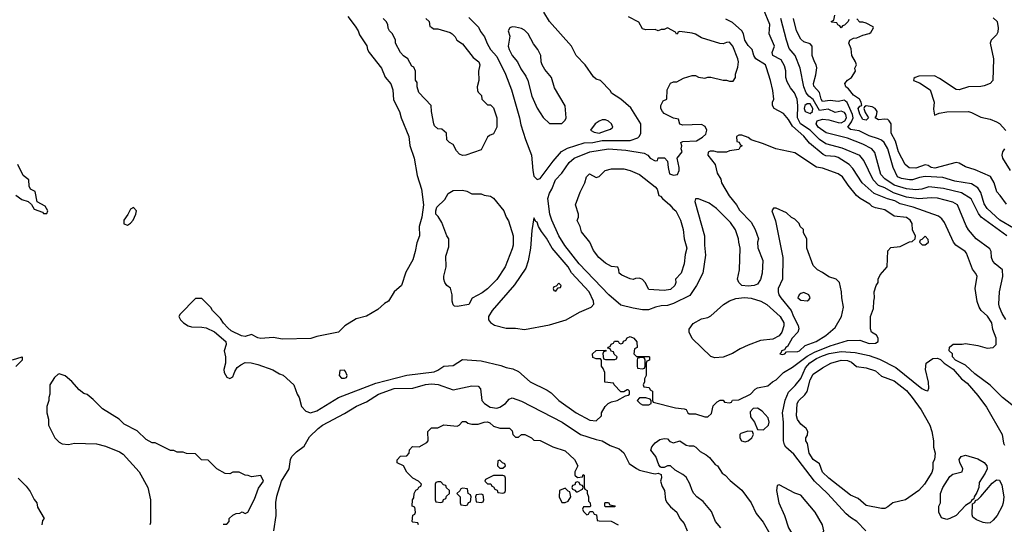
# Model space of a CAD drawing. Header units: inches. Extents: x 1793389 to 1900389, y 320802 to 470796.
# Tile 495 of 656: x 1853496 to 1859841, y 393353 to 396601. Entities that reach past the tile are written whole.
import ezdxf

# ---------------------------------------------------------------- set-up
doc = ezdxf.new("R2010")
doc.units = ezdxf.units.IN
doc.header["$MEASUREMENT"] = 0
doc.layers.add('B8359', color=7, linetype='Continuous')

msp = doc.modelspace()

# ---------------------------------------------------------------- linework, layer by layer
at = {"layer": 'B8359', "color": 2}
for points, elevation in [([(1855610, 396621), (1855658.8, 396558.8), (1855676.3, 396530), (1855684.7, 396504.7), (1855732.1, 396432.1), (1855736.3, 396410), (1855747.3, 396390), (1855826.8, 396290), (1855850.6, 396230.6), (1855887.9, 396187.9), (1855900.7, 396150), (1855905.2, 396085.2), (1855944, 396010), (1855954, 395970), (1856003, 395850), (1856010.5, 395790.5), (1856037.1, 395710), (1856057.3, 395597.3), (1856085.5, 395510), (1856098.8, 395410), (1856087.7, 395330), (1856070.6, 395269.4), (1856072.7, 395210), (1856054.6, 395165.4), (1856045.5, 395110), (1856030, 395055.3), (1855983.4, 394976.6), (1855956.3, 394890), (1855910, 394849.4), (1855871.7, 394788.3), (1855846.7, 394773.3), (1855804.9, 394735.1), (1855730, 394693.2), (1855664.7, 394675.3), (1855590.5, 394629.5), (1855550, 394589.5), (1855410, 394560.9), (1855372.1, 394547.9), (1855190, 394544.5), (1855130, 394555.1), (1855050, 394549.2), (1855030, 394553.2), (1854990, 394575.3), (1854950, 394562.7), (1854926.3, 394566.3), (1854859, 394599), (1854838, 394618), (1854810, 394648), (1854790, 394678), (1854738, 394730), (1854728.4, 394748.4), (1854670, 394806), (1854630, 394806), (1854530, 394706), (1854522, 394690), (1854532, 394670), (1854552, 394650), (1854582, 394630), (1854603.5, 394623.5), (1854670, 394622.8), (1854696.8, 394616.8), (1854750.9, 394590.9), (1854824.7, 394530), (1854826, 394510), (1854813.4, 394470), (1854821.6, 394430), (1854822, 394390), (1854810.7, 394350), (1854813.4, 394330), (1854830, 394300.7), (1854850, 394290.8), (1854870, 394301), (1854882.7, 394337.3), (1854898, 394362), (1854920.2, 394379.8), (1854950, 394394), (1854988.4, 394391.6), (1855030, 394381), (1855126.4, 394346.4), (1855170, 394321), (1855193.7, 394313.7), (1855262, 394250), (1855284.7, 394190), (1855298, 394170), (1855311.3, 394110), (1855340.7, 394080.7), (1855370, 394070.8), (1855410, 394084), (1855550, 394168.2), (1855790, 394260.4), (1855990, 394313.4), (1856166.3, 394333.7), (1856190, 394344), (1856230, 394370.8), (1856290, 394374), (1856350, 394413.4), (1856470, 394404), (1856595.9, 394375.9), (1856630, 394362.8), (1856673.7, 394353.7), (1856710, 394336), (1856784.7, 394270), (1856895.9, 394215.9), (1856919.9, 394199.9), (1856971, 394150), (1857081, 394070), (1857170, 394022.8), (1857210, 394018), (1857246, 394050), (1857246, 394070), (1857269.1, 394110.9), (1857288.9, 394131.1), (1857310, 394142), (1857346, 394150), (1857400.4, 394179.6), (1857416.4, 394183.6), (1857426, 394190), (1857426, 394210), (1857418, 394218), (1857410, 394218), (1857390, 394206), (1857370, 394206), (1857326, 394250), (1857322, 394262), (1857267.3, 394267.3), (1857266, 394330), (1857256.4, 394356.4), (1857246, 394370), (1857246, 394410), (1857238, 394418), (1857210, 394418), (1857190, 394426), (1857188, 394450), (1857210, 394472), (1857274, 394474), (1857272.7, 394467.3), (1857258, 394462), (1857254, 394450), (1857258, 394418), (1857270, 394414), (1857330, 394414), (1857342, 394418), (1857346, 394430), (1857327.3, 394447.3), (1857322, 394462), (1857307.3, 394467.3), (1857302, 394482), (1857286, 394486), (1857287.3, 394492.7), (1857302, 394498), (1857307.3, 394512.7), (1857322, 394518), (1857328, 394532), (1857352, 394532), (1857358, 394518), (1857370, 394514), (1857382, 394518), (1857387.3, 394532.7), (1857402, 394538), (1857410, 394554), (1857430, 394562), (1857454, 394550), (1857472.7, 394527.3), (1857474, 394490), (1857458, 394482), (1857454, 394450), (1857470, 394434), (1857550, 394434), (1857554, 394430), (1857554, 394410), (1857538, 394402), (1857534, 394390), (1857534, 394310), (1857522, 394290), (1857522, 394270), (1857514, 394250), (1857518, 394238), (1857552.7, 394232.7), (1857558, 394218), (1857574, 394210), (1857574, 394150), (1857578, 394138), (1857722, 394102), (1857776.9, 394096.9), (1857791.3, 394091.3), (1857802, 394070), (1857810, 394064.7), (1857850, 394064.7), (1857910, 394044.7), (1857930, 394044.7), (1857954, 394066), (1857964, 394116), (1857990, 394142), (1858010, 394152), (1858030, 394152), (1858038, 394138), (1858070, 394134), (1858082, 394138), (1858088.4, 394151.6), (1858130, 394154), (1858206, 394190), (1858236.4, 394223.6), (1858250, 394232), (1858316.4, 394243.6), (1858346, 394270), (1858370, 394282), (1858417.2, 394330), (1858475.2, 394364.8), (1858570, 394434.6), (1858618.3, 394461.7), (1858717.6, 394502.4), (1858830, 394535.5), (1858910, 394538), (1858970, 394516), (1859010, 394518), (1859028, 394530), (1859028, 394550), (1859018, 394570), (1858986, 394590), (1858978, 394610), (1858978, 394690), (1858998, 394742), (1858999, 394790), (1859004, 394810), (1859002, 394850), (1859015.3, 394890), (1859028, 394910), (1859028, 394930), (1859040.4, 394959.6), (1859086, 395010), (1859090, 395114), (1859110, 395134), (1859170, 395142), (1859230, 395172), (1859247.3, 395172.7), (1859266, 395190), (1859268, 395210), (1859250, 395246), (1859246, 395290), (1859235.1, 395310), (1859210, 395327.3), (1859130, 395336), (1859070, 395378), (1859010, 395389.2), (1858990, 395399.3), (1858974.2, 395414.2), (1858911.2, 395451.2), (1858889.3, 395470), (1858835.1, 395535.1), (1858798.4, 395590), (1858770, 395609.6), (1858670, 395645.2), (1858630, 395652.7), (1858490, 395743.7), (1858369.4, 395769.4), (1858290, 395802), (1858210, 395828), (1858190, 395842), (1858150, 395858), (1858130, 395858), (1858114, 395850), (1858118, 395818), (1858132.7, 395812.7), (1858138, 395798), (1858152, 395790), (1858138, 395782), (1858130, 395766), (1858070, 395758), (1858050, 395748), (1857991.6, 395748.4), (1857970, 395755.3), (1857945.4, 395754.6), (1857932, 395748), (1857931.3, 395730), (1857978, 395670), (1857990, 395614), (1858014.4, 395574.4), (1858018, 395550), (1858067.5, 395467.5), (1858116, 395410), (1858135.3, 395375.3), (1858210, 395298), (1858236, 395250), (1858256, 395190), (1858251.3, 395170), (1858251.6, 395131.6), (1858284.7, 395050), (1858281, 394970), (1858270, 394928), (1858250, 394899), (1858229.1, 394889.1), (1858190, 394885.2), (1858149.3, 394889.3), (1858129.1, 394909.1), (1858122, 394930), (1858135.3, 394990), (1858139, 395130), (1858129.2, 395170), (1858129, 395190), (1858109.2, 395249.2), (1858076.5, 395296.5), (1857986.6, 395386.6), (1857939.6, 395419.6), (1857870, 395449), (1857851.6, 395448.4), (1857846.8, 395430), (1857908.2, 395210), (1857908.2, 395150), (1857914.9, 395085.1), (1857898, 394970), (1857858, 394890), (1857813.8, 394826.2), (1857710, 394774.5), (1857670, 394761.2), (1857630, 394759), (1857594, 394750), (1857547.1, 394732.9), (1857510, 394733.2), (1857450, 394743.7), (1857370, 394764), (1857292.7, 394830), (1857100.9, 395030), (1857008, 395148), (1856969.5, 395210), (1856924.5, 395310), (1856912.3, 395350), (1856899.5, 395450), (1856910, 395484.7), (1856926, 395510), (1856949.3, 395570), (1856990, 395614), (1857037.6, 395682.4), (1857070, 395710.5), (1857170, 395750.4), (1857289.7, 395770.3), (1857402.3, 395762.3), (1857521.1, 395741.1), (1857544.7, 395730), (1857558, 395710), (1857590, 395692), (1857606, 395694), (1857610, 395712), (1857651.6, 395711.6), (1857671, 395691), (1857674, 395650), (1857684, 395610), (1857710, 395600.5), (1857735.1, 395604.9), (1857745.2, 395630), (1857746, 395650), (1857733.2, 395710), (1857764.5, 395750), (1857759.5, 395770), (1857762.7, 395790), (1857755.3, 395810), (1857770, 395816.3), (1857858, 395822), (1857895.8, 395844.2), (1857916.6, 395863.4), (1857922.9, 395890), (1857913.4, 395913.4), (1857890, 395926.6), (1857770, 395922), (1857750, 395928), (1857742, 395962), (1857710, 395968), (1857650, 395998), (1857638, 396010), (1857628, 396030), (1857628, 396050), (1857642, 396078), (1857666, 396090), (1857668, 396150), (1857690, 396192), (1857710, 396202), (1857730, 396202), (1857774.6, 396225.4), (1857830, 396242), (1857850, 396242), (1857870, 396232), (1857910, 396224.7), (1857930, 396231.3), (1857950, 396231.3), (1858028.9, 396211.1), (1858051, 396211), (1858070, 396204.7), (1858093.6, 396206.4), (1858108, 396230), (1858108.7, 396250), (1858123.2, 396296.8), (1858127, 396330), (1858123.6, 396350), (1858092, 396432), (1858070, 396456.2), (1858050, 396454.5), (1858030, 396446.6), (1858007.5, 396447.5), (1857890, 396484), (1857850, 396508.7), (1857830, 396515.3), (1857750, 396526), (1857738, 396522), (1857734, 396510), (1857728.4, 396508.4), (1857722, 396522), (1857670, 396548), (1857650, 396538), (1857630, 396538), (1857611.3, 396528.7), (1857590, 396538), (1857530, 396535.3), (1857510, 396542), (1857484.7, 396584.7), (1857420.2, 396620.2)], 254), ([(1856114, 396610), (1856134, 396590), (1856138, 396558), (1856150, 396554), (1856162, 396542), (1856190, 396542), (1856270, 396518), (1856282, 396510), (1856302, 396490), (1856312, 396470), (1856350, 396446), (1856418.8, 396358.8), (1856454.8, 396330), (1856461, 396310), (1856452, 396270), (1856454, 396210), (1856444.7, 396170), (1856445.4, 396145.4), (1856450, 396134), (1856472.7, 396112.7), (1856474, 396090), (1856510, 396054), (1856530, 396054), (1856550, 396034), (1856571, 395970), (1856571, 395910), (1856550, 395866), (1856523.6, 395856.4), (1856510, 395846), (1856470, 395764), (1856370, 395729), (1856350, 395726), (1856330, 395735.3), (1856310, 395758), (1856290, 395798), (1856266, 395810), (1856248.4, 395828.4), (1856246, 395870), (1856216.4, 395896.4), (1856190, 395898), (1856170, 395918), (1856164, 395930), (1856148.7, 396010), (1856148, 396050), (1856068.4, 396131.6), (1856058, 396170), (1856056.4, 396196.4), (1856047.3, 396212.7), (1856046, 396270), (1856035.3, 396295.3), (1856022, 396302), (1855998, 396350), (1855970, 396368), (1855949.1, 396389.1), (1855918, 396450), (1855918, 396470), (1855898, 396510), (1855878, 396530), (1855870, 396546), (1855868, 396570), (1855858, 396590), (1855838, 396610)], 254), ([(1856390, 396616), (1856452.8, 396552.8), (1856465.2, 396525.2), (1856490.8, 396490), (1856508.1, 396448.1), (1856530.4, 396410.4), (1856570, 396364.7), (1856626, 396250), (1856664.9, 396150), (1856716.3, 395970), (1856725.2, 395925.2), (1856754.8, 395830), (1856794.8, 395730), (1856802.8, 395630), (1856810, 395594), (1856830, 395572), (1856850, 395578), (1856934.5, 395690), (1856988.2, 395751.8), (1857026.3, 395773.7), (1857132.4, 395807.6), (1857190, 395811.4), (1857250, 395823.2), (1857430, 395823.1), (1857478.7, 395841.3), (1857489.5, 395850.5), (1857498, 395870), (1857498, 395930), (1857434.2, 396034.2), (1857370, 396089.2), (1857310, 396128.7), (1857304, 396144), (1857238, 396210), (1857210, 396218), (1857193.6, 396233.6), (1857139, 396310), (1857081.2, 396370), (1857051.9, 396431.9), (1856909.2, 396590), (1856874, 396650)], 258), ([(1859851.4, 394671.4), (1859826.6, 394710), (1859809.3, 394750), (1859806, 394770), (1859809.3, 394850), (1859832, 394948), (1859829.2, 394990), (1859781.2, 395030), (1859767.5, 395047.5), (1859759.3, 395070), (1859756, 395110), (1859746.8, 395126.8), (1859659, 395190), (1859610, 395248.7), (1859594.8, 395274.8), (1859539, 395410), (1859510, 395426), (1859410, 395453.3), (1859370, 395455.1), (1859290, 395448.3), (1859210, 395458), (1859127.2, 395487.2), (1859070, 395518.3), (1859030, 395533), (1858994.7, 395570), (1858935.4, 395695.4), (1858910, 395726.6), (1858795.2, 395775.2), (1858690, 395803), (1858650.8, 395830.8), (1858590, 395891.2), (1858526.6, 395930), (1858508.2, 395970), (1858509.5, 396049.5), (1858505.2, 396090), (1858489.2, 396130), (1858463.3, 396163.3), (1858441.3, 396201.3), (1858434, 396230), (1858433.1, 396273.1), (1858424.4, 396304.4), (1858402, 396342), (1858349.2, 396370), (1858344.5, 396390), (1858359.5, 396430), (1858325.2, 396510), (1858329.2, 396570), (1858289.2, 396670)], 246), ([(1859858, 395210), (1859690.9, 395330.9), (1859674.2, 395354.2), (1859627.1, 395447.1), (1859565.9, 395485.9), (1859450, 395514), (1859354.2, 395525.8), (1859310, 395509.7), (1859270, 395505.4), (1859210, 395512.6), (1859130, 395536), (1859070, 395577.6), (1859045.3, 395605.3), (1859006, 395746), (1858986.6, 395770), (1858930, 395799.7), (1858830, 395838), (1858693.9, 395873.9), (1858642, 395910), (1858627.6, 395930), (1858634, 395950), (1858670, 395962), (1858710, 395956.5), (1858770, 395938.6), (1858790, 395938.2), (1858812.9, 395950), (1858824.2, 395970), (1858820.4, 395990), (1858810, 396003), (1858790, 396011.8), (1858750, 396003), (1858705.4, 396025.4), (1858650, 396017.7), (1858610, 396088.4), (1858581.6, 396110), (1858564, 396130), (1858549.7, 396170), (1858525.6, 396290), (1858492.3, 396370), (1858455.1, 396415.1), (1858437, 396470), (1858400.5, 396610)], 242), ([(1859899.1, 395259.1), (1859812.3, 395310), (1859730, 395385.2), (1859710, 395415.3), (1859690, 395489), (1859670, 395519.5), (1859630, 395543.6), (1859522.3, 395562.3), (1859445.6, 395585.6), (1859330, 395591.2), (1859294.1, 395585.9), (1859250, 395569.7), (1859230, 395569.7), (1859178, 395578), (1859153.2, 395590), (1859123.7, 395650), (1859091.1, 395770), (1859067.3, 395810), (1859050, 395825.6), (1859030, 395835.1), (1858970, 395853.3), (1858905.3, 395885.3), (1858850, 395894.5), (1858832.3, 395910), (1858856.6, 395943.4), (1858867.4, 395970), (1858863.5, 395990), (1858827.6, 396067.6), (1858817.8, 396077.8), (1858810, 396082.4), (1858770, 396074.2), (1858718.5, 396081.5), (1858670, 396075.1), (1858659.6, 396090), (1858650, 396132.7), (1858614, 396174), (1858611.8, 396190), (1858626.3, 396246.3), (1858632, 396292), (1858629.3, 396310), (1858617.2, 396330), (1858603.7, 396370), (1858602.7, 396430), (1858590, 396445.2), (1858550, 396459.3), (1858530, 396475.3), (1858502, 396530), (1858482.7, 396610)], 238), ([(1858838, 396602), (1858834, 396590), (1858810, 396566), (1858798, 396562), (1858790, 396548), (1858782, 396562), (1858767.3, 396567.3), (1858762, 396582), (1858730, 396586), (1858726, 396590), (1858742, 396598), (1858748, 396630)], 234), ([(1859770, 396612.3), (1859794, 396590), (1859802, 396550), (1859798.4, 396521.6), (1859790, 396504.7), (1859755.3, 396470), (1859749, 396451), (1859772, 396350), (1859766, 396210), (1859749.5, 396190.5), (1859710, 396175.5), (1859690, 396170.5), (1859610, 396168.8), (1859550, 396150.5), (1859530, 396153), (1859423.4, 396223.4), (1859390, 396239.3), (1859290, 396237.1), (1859266, 396230), (1859258, 396222), (1859255.3, 396210), (1859294, 396194), (1859362.7, 396150), (1859389.6, 396070), (1859384.8, 396024.8), (1859390, 395986), (1859420.4, 395999.6), (1859470, 396007.6), (1859610, 396009.5), (1859630, 396004.5), (1859690, 395974.5), (1859750, 395961.2), (1859790, 395944), (1859810, 395933.2), (1859850, 395889)], 230), ([(1859930, 394089), (1859830, 394169.2), (1859750, 394249.2), (1859650, 394322), (1859590, 394378), (1859526, 394410), (1859506, 394430), (1859506, 394450), (1859486, 394470), (1859487.3, 394492.7), (1859511.6, 394511.6), (1859570, 394511.3), (1859590, 394516), (1859670, 394504.7), (1859730, 394486), (1859768.9, 394491.1), (1859788, 394510), (1859788.7, 394550), (1859766.6, 394606.6), (1859759.5, 394650), (1859732.5, 394692.5), (1859692.7, 394730), (1859679.3, 394750), (1859666.8, 394786.8), (1859652.7, 394870), (1859665.2, 394950), (1859655.3, 394970), (1859634.8, 394994.8), (1859597.5, 395097.5), (1859589, 395110), (1859529.2, 395150), (1859513.2, 395170), (1859455.9, 395295.9), (1859438.4, 395318.4), (1859415.9, 395335.9), (1859253.6, 395393.6), (1859170, 395416.3), (1859135.3, 395435.3), (1859088.7, 395448.7), (1859002.7, 395482.7), (1858924.5, 395550), (1858863.9, 395643.9), (1858841.2, 395670), (1858770, 395713.3), (1858750, 395720.7), (1858690, 395725.1), (1858673.1, 395733.1), (1858586.4, 395806.4), (1858550, 395852), (1858475.8, 395915.8), (1858450, 395959.3), (1858418, 395998), (1858358, 396030), (1858348, 396050), (1858348, 396070), (1858355.3, 396090), (1858350, 396146), (1858335.1, 396210), (1858308.9, 396291.1), (1858300.9, 396310), (1858239.3, 396350), (1858226.6, 396370), (1858215.3, 396410), (1858190, 396435.3), (1858169.5, 396469.5), (1858161.2, 396510), (1858149.2, 396530), (1858090, 396584), (1858045.6, 396605.6)], 250), ([(1859854, 395414), (1859814, 395470), (1859792.5, 395492.5), (1859775.1, 395550), (1859751.2, 395591.2), (1859653.8, 395633.8), (1859590, 395653.2), (1859550, 395677.2), (1859530, 395682.7), (1859393.9, 395646.1), (1859370, 395649.7), (1859350, 395662.4), (1859330, 395666), (1859270, 395645.1), (1859226.9, 395646.9), (1859202.9, 395670), (1859159.5, 395750), (1859139.3, 395819.3), (1859112.3, 395870), (1859111.6, 395930), (1859099.3, 395950), (1859090, 395958), (1859070, 395960.7), (1859030, 395957.2), (1859008.9, 395968.9), (1859017.5, 395982.5), (1859022, 396010), (1859009.4, 396030), (1858990, 396040.5), (1858950, 396046), (1858939.6, 396040.4), (1858936.3, 396030), (1858943.4, 396003.4), (1858966, 395970), (1858950, 395954), (1858930, 395959.3), (1858910, 395993.2), (1858898, 396030), (1858910, 396044), (1858922, 396050), (1858918, 396070), (1858907, 396090), (1858870, 396115.8), (1858836.4, 396156.4), (1858819.3, 396170), (1858814, 396190), (1858830, 396211), (1858855.3, 396230), (1858882, 396270), (1858878, 396290), (1858888, 396310), (1858882, 396330), (1858859, 396370), (1858853.6, 396413.6), (1858838, 396450), (1858846, 396470), (1858870, 396482), (1858890, 396484.7), (1858930, 396502), (1858970, 396512), (1858980.4, 396519.6), (1858998, 396550), (1858995.3, 396555.3), (1858950, 396578), (1858930, 396586), (1858910, 396586), (1858890, 396606)], 234), ([(1859842, 395770), (1859829.3, 395750.7), (1859824, 395730), (1859829, 395710), (1859879, 395630)], 230), ([(1853471.6, 395471.6), (1853510, 395444.7), (1853551, 395431), (1853571.3, 395411.3), (1853590, 395382), (1853642, 395362), (1853650, 395354), (1853670, 395354), (1853678, 395370), (1853660.4, 395400.4), (1853608.7, 395428.7), (1853595.3, 395495.3), (1853566, 395510), (1853558, 395530), (1853555.3, 395570), (1853519.3, 395599.3), (1853484, 395670)], 254), ([(1858948, 393310), (1858891.5, 393371.5), (1858850, 393396), (1858821, 393421), (1858702, 393550), (1858617, 393630), (1858483.7, 393803.7), (1858432, 393850), (1858423.8, 393863.8), (1858417, 393890), (1858417.6, 394010), (1858411.6, 394070), (1858428.5, 394151.5), (1858450, 394202.8), (1858493.8, 394246.2), (1858530, 394290.8), (1858560.5, 394359.5), (1858588.2, 394391.8), (1858630, 394419.6), (1858670, 394438), (1858711.8, 394451.8), (1858790, 394464.9), (1858879.3, 394459.3), (1858970, 394439.5), (1859036.7, 394416.7), (1859141.2, 394361.2), (1859310, 394227.3), (1859330, 394216), (1859347.3, 394212.7), (1859354, 394230), (1859352.9, 394267.1), (1859334, 394350), (1859338, 394390), (1859380.4, 394419.6), (1859410, 394422), (1859430, 394414), (1859454, 394390), (1859511.3, 394351.3), (1859566, 394290), (1859602, 394262), (1859670, 394182.8), (1859726.6, 394106.6), (1859827.7, 393930), (1859835.2, 393875.2), (1859841.7, 393861.7)], 250), ([(1853450, 394410.6), (1853511.3, 394430), (1853511, 394410), (1853471.1, 394368.9)], 250), ([(1854807.3, 393352.7), (1854830, 393354), (1854846, 393370), (1854846, 393390), (1854870, 393412), (1854890, 393422), (1854915.3, 393424.7), (1854930, 393432), (1854950, 393422), (1854966, 393430), (1855010, 393514), (1855034.6, 393585.4), (1855068, 393630), (1855050, 393666), (1854990, 393658), (1854967.3, 393667.3), (1854950, 393668), (1854910, 393688), (1854870, 393688), (1854850, 393678), (1854820.4, 393680.4), (1854766, 393710), (1854710, 393766), (1854668.4, 393768.4), (1854630, 393806), (1854570, 393808), (1854550, 393818), (1854510, 393818), (1854490, 393828), (1854468.4, 393828.4), (1854370, 393878), (1854350, 393878), (1854310, 393898), (1854253.6, 393953.6), (1854170, 393998), (1854138, 394030), (1854030, 394095.3), (1853970, 394155.3), (1853930, 394188), (1853910, 394195.3), (1853878.6, 394218.6), (1853832.1, 394272.1), (1853790, 394308.7), (1853750, 394322), (1853742, 394318), (1853721.4, 394298.6), (1853691, 394250), (1853691.3, 394190), (1853684.7, 394170), (1853684.7, 394150), (1853671.3, 394110), (1853671.3, 394070), (1853682, 394030), (1853682, 393990), (1853722, 393910), (1853750, 393882), (1853770, 393871.3), (1853810, 393866), (1853850, 393874), (1853990, 393871.3), (1854050, 393854.8), (1854139.1, 393819.1), (1854163.5, 393803.5), (1854266, 393690), (1854321, 393590), (1854338, 393510), (1854338, 393362), (1854334, 393350)], 254), ([(1855134, 393310), (1855149.2, 393410), (1855146.8, 393493.2), (1855153.6, 393533.6), (1855182.7, 393630), (1855233.2, 393710), (1855241.2, 393770), (1855249, 393790), (1855280.2, 393819.8), (1855330, 393856), (1855364.5, 393915.5), (1855419.3, 393970), (1855448.3, 393991.7), (1855590, 394066.8), (1855666.2, 394113.8), (1855730, 394141.6), (1855808.7, 394191.3), (1855910, 394226.7), (1856030, 394228.5), (1856110, 394253.4), (1856150, 394257.4), (1856191.8, 394251.8), (1856290, 394219.1), (1856410, 394244.9), (1856450, 394241), (1856464.5, 394224.5), (1856473.4, 394150), (1856490.4, 394130), (1856527.6, 394107.6), (1856570, 394100.2), (1856590, 394106), (1856626, 394130), (1856650, 394158), (1856670, 394166), (1856730, 394146), (1856991.3, 394010), (1857110.6, 393930.6), (1857210, 393898.8), (1857250, 393890.8), (1857300.5, 393860.5), (1857359.1, 393839.1), (1857390, 393812), (1857423.4, 393743.4), (1857470, 393711), (1857490, 393701), (1857570, 393681), (1857590, 393678), (1857610, 393682), (1857630, 393674), (1857631.6, 393651.6), (1857624.7, 393630), (1857635.3, 393595.3), (1857651.3, 393570), (1857657.3, 393510), (1857667.3, 393490), (1857690, 393464), (1857730.8, 393430), (1857750.7, 393390.7), (1857778.5, 393358.5), (1857797.3, 393310)], 250), ([(1856066, 393350), (1856062, 393362), (1856030, 393366), (1856026, 393370), (1856028.4, 393411.6), (1856042, 393418), (1856046, 393430), (1856042, 393462), (1856026, 393470), (1856028, 393510), (1856036.4, 393523.6), (1856038, 393550), (1856048.4, 393571.6), (1856062, 393578), (1856067.3, 393592.7), (1856082, 393598), (1856086, 393610), (1856066, 393630), (1856028.9, 393648.9), (1855990, 393688), (1855968.4, 393728.4), (1855928.9, 393748.9), (1855928.4, 393768.4), (1855950, 393792), (1855990, 393794), (1856006, 393810), (1856007.3, 393832.7), (1856027.3, 393852.7), (1856070, 393852), (1856120.4, 393879.6), (1856128, 393890), (1856126, 393950), (1856150, 393974), (1856190, 393974), (1856230, 393992), (1856314.6, 393985.4), (1856328.4, 393991.6), (1856350, 394014), (1856370, 394014), (1856383.6, 394003.6), (1856410, 393998), (1856450, 393998), (1856488.9, 394011.1), (1856510, 394011.3), (1856525.4, 394005.4), (1856550, 393984.7), (1856590, 393971.3), (1856651.6, 393971.6), (1856670, 393954), (1856674, 393930), (1856690, 393914), (1856710, 393914), (1856728.9, 393931.1), (1856751.1, 393931.1), (1856794, 393910), (1856810, 393894), (1856850, 393892), (1856930.9, 393850.9), (1857010, 393826), (1857072, 393770), (1857092, 393730), (1857074, 393690), (1857074, 393670), (1857090, 393654), (1857122, 393658), (1857127.3, 393672.7), (1857134, 393670), (1857132.7, 393592.7), (1857138, 393578), (1857152, 393570), (1857152.7, 393552.7), (1857162, 393530), (1857162, 393502), (1857171.6, 393491.6), (1857174, 393470), (1857170, 393466), (1857130, 393466), (1857122, 393450), (1857130, 393434), (1857150, 393414), (1857162, 393418), (1857170, 393434), (1857190, 393434), (1857198, 393418), (1857212.7, 393412.7), (1857218, 393378), (1857230, 393374), (1857307.3, 393372.7), (1857352, 393350)], 246), ([(1858014, 393330), (1857979.3, 393370), (1857954.5, 393434.5), (1857900.2, 393500.2), (1857859, 393530), (1857841.2, 393550), (1857829.2, 393570), (1857814.2, 393614.2), (1857790, 393655.3), (1857770, 393674), (1857720.2, 393700.2), (1857690, 393728), (1857670, 393728), (1857650, 393718), (1857630, 393718), (1857623.1, 393723.1), (1857614.6, 393734.6), (1857595.3, 393790), (1857562, 393830), (1857569.1, 393850.9), (1857590, 393878), (1857622, 393898), (1857650, 393904.7), (1857670, 393902), (1857686.4, 393886.4), (1857710, 393878), (1857750, 393891), (1857790, 393862.8), (1857810, 393857.3), (1857837.3, 393857.3), (1857852, 393850), (1857880.7, 393820.7), (1857919.8, 393799.8), (1857942, 393782), (1857978, 393738), (1857992, 393730), (1858022.8, 393682.8), (1858042, 393670), (1858075.3, 393635.3), (1858150, 393571.3), (1858210.5, 393490.5), (1858242.5, 393422.5), (1858287.1, 393367.1), (1858330, 393291.3)], 250), ([(1853487.3, 393650), (1853538.5, 393598.5), (1853564, 393564), (1853590, 393512), (1853606, 393490), (1853610, 393462), (1853654, 393390), (1853643.6, 393376.4), (1853638, 393350)], 250)]:
    msp.add_lwpolyline(points, dxfattribs=dict(at, elevation=elevation))
for points, elevation in [([(1856670, 396555.3), (1856654, 396550), (1856644.7, 396530), (1856654.8, 396494.8), (1856644, 396430), (1856650.7, 396410), (1856670, 396371), (1856702.8, 396330), (1856725.5, 396285.5), (1856758, 396238), (1856770.8, 396210.8), (1856796, 396110), (1856830, 396032), (1856870, 395972), (1856910, 395934), (1856990, 395934), (1857010, 395954), (1857018, 395970), (1857010, 396046), (1856942, 396162), (1856922, 396230), (1856880.2, 396280.2), (1856862, 396310), (1856855.3, 396330), (1856854, 396370), (1856834, 396410), (1856806.8, 396446.8), (1856773.2, 396510), (1856750, 396534), (1856730, 396545.2), (1856690, 396554)], 262), ([(1858590, 396060.4), (1858570, 396059.7), (1858555.5, 396050), (1858550.4, 396030), (1858558, 396010), (1858590, 395997.7), (1858604, 396010), (1858606.4, 396030)], 246), ([(1857270, 395957.2), (1857250, 395957.2), (1857230, 395949), (1857204.7, 395930), (1857174, 395890), (1857198, 395878), (1857230, 395870.8), (1857270, 395885.5), (1857303.1, 395896.9), (1857318, 395910), (1857308.7, 395930), (1857290, 395948.7)], 262), ([(1857650, 394857.2), (1857550, 394864), (1857527, 394910), (1857510, 394929.4), (1857490, 394936.9), (1857464.7, 394935.3), (1857450, 394929.2), (1857430, 394932.7), (1857377.2, 394957.2), (1857358, 394970), (1857357.2, 394990), (1857350, 395008), (1857310, 395013.2), (1857270, 395034), (1857229, 395070), (1857194.6, 395114.6), (1857169, 395170), (1857115.3, 395235.3), (1857108.7, 395270), (1857089.3, 395309.3), (1857096, 395330), (1857096, 395350), (1857077.2, 395410), (1857108, 395490), (1857138, 395550), (1857148.7, 395590), (1857168, 395610), (1857210, 395586), (1857230, 395592), (1857269.1, 395630.9), (1857310, 395641), (1857390, 395641), (1857430, 395631.3), (1857490, 395604.7), (1857590, 395524.7), (1857604.7, 395510), (1857614, 395470), (1857626, 395466), (1857638, 395450), (1857686, 395410), (1857705.2, 395385.2), (1857724.7, 395370), (1857754.8, 395310), (1857771.3, 395250), (1857778.8, 395190), (1857794.8, 395130), (1857784, 395090), (1857778, 395030), (1857758, 394970), (1857722, 394930), (1857724.7, 394910), (1857718, 394890), (1857690, 394865.2)], 250), ([(1856410, 395481), (1856470, 395481), (1856490, 395471.3), (1856530, 395464.7), (1856550, 395451.3), (1856616, 395370), (1856630.9, 395330.9), (1856646.4, 395306.4), (1856676, 395210), (1856676, 395150), (1856670, 395126), (1856624.7, 395010), (1856570.5, 394929.5), (1856510, 394869), (1856476.8, 394843.2), (1856411.6, 394808.4), (1856390, 394768.7), (1856315.3, 394755.3), (1856298, 394758), (1856290, 394766), (1856282, 394790), (1856282, 394830), (1856273.2, 394873.2), (1856248.7, 394890), (1856235.3, 394910), (1856229, 394930), (1856228.7, 394950), (1856244, 395010), (1856242, 395078), (1856260.4, 395139.6), (1856262, 395190), (1856249.3, 395209.3), (1856216.5, 395296.5), (1856193.6, 395333.6), (1856178, 395350), (1856178, 395370), (1856184.7, 395395.3), (1856236, 395444), (1856258, 395482), (1856290, 395501), (1856350, 395502.8), (1856376.8, 395496.8)], 254), ([(1854230, 395393.2), (1854210, 395381.2), (1854193.8, 395346.2), (1854168, 395310), (1854166.6, 395286.6), (1854190, 395279.1), (1854210, 395290.7), (1854226.6, 395310), (1854245.1, 395350), (1854249.3, 395370)], 254), ([(1858370, 395388), (1858352.7, 395387.3), (1858342, 395370), (1858367.1, 395307.1), (1858413, 395070), (1858410.7, 394930), (1858382.8, 394870), (1858382.8, 394850), (1858387.3, 394830), (1858400.7, 394810), (1858468.4, 394730), (1858482.4, 394690), (1858511.6, 394631.6), (1858515.8, 394610), (1858510, 394589.2), (1858474, 394550), (1858442.8, 394497.2), (1858432, 394490), (1858424.7, 394475.3), (1858404.7, 394470), (1858402, 394458), (1858394, 394450), (1858410, 394446), (1858426, 394450), (1858436.4, 394463.6), (1858510, 394465.5), (1858522, 394470), (1858556.9, 394503.1), (1858629, 394530), (1858690, 394567.3), (1858750, 394618.8), (1858792, 394690), (1858805.2, 394750), (1858793.2, 394810), (1858792.7, 394850), (1858779, 394910), (1858758, 394930), (1858710, 394946), (1858670, 394974), (1858638, 394990), (1858610, 395018), (1858568.7, 395130), (1858568.7, 395190), (1858546, 395230), (1858546, 395250), (1858526, 395270), (1858518, 395290), (1858490, 395318), (1858468.9, 395328.9), (1858438, 395358)], 258), ([(1856810, 395326), (1856795.3, 395244.7), (1856788.2, 395130), (1856772.2, 395047.8), (1856757.3, 395002.7), (1856685.5, 394894.5), (1856541, 394730), (1856516, 394690), (1856518, 394670), (1856530, 394652), (1856555.3, 394635.3), (1856630, 394614.8), (1856690, 394614.8), (1856750, 394606.8), (1856910, 394637.3), (1857018, 394670), (1857102.5, 394717.5), (1857178, 394750), (1857195.3, 394770), (1857194, 394790), (1857166.6, 394850), (1857052.4, 394972.4), (1857029.6, 395010), (1856927, 395130), (1856890, 395194), (1856858, 395238), (1856839, 395270), (1856830, 395298), (1856822, 395302)], 258), ([(1859330, 395208), (1859310, 395186), (1859298, 395182), (1859294, 395170), (1859312, 395152), (1859330, 395151.3), (1859350, 395166), (1859353.2, 395170), (1859350, 395186)], 254), ([(1856970, 394906), (1856954, 394886), (1856938, 394882), (1856934, 394870), (1856938, 394858), (1856950, 394854), (1856966, 394874), (1856982, 394878), (1856986, 394890)], 262), ([(1858550, 394845.2), (1858530, 394839.3), (1858518.8, 394830), (1858511.3, 394810), (1858530, 394796), (1858570, 394791.3), (1858582, 394798), (1858588.7, 394810), (1858582, 394830)], 262), ([(1857975.9, 394424.1), (1857950, 394432.7), (1857830, 394548.7), (1857809, 394590), (1857809.1, 394609.1), (1857835.5, 394644.5), (1857890, 394674.8), (1857930, 394684), (1857950, 394694.8), (1858032.1, 394767.9), (1858069.6, 394790.4), (1858110, 394806), (1858167.2, 394812.8), (1858210, 394808), (1858271.3, 394790), (1858310, 394767.3), (1858397.3, 394690), (1858419.1, 394650), (1858420.7, 394630), (1858407.7, 394590), (1858390, 394566.6), (1858350, 394545.1), (1858270, 394535.6), (1858190, 394505.6), (1858138.3, 394481.7), (1858090, 394452.3), (1858030, 394429.4)], 254), ([(1857510, 394426), (1857478, 394422), (1857474, 394410), (1857474, 394370), (1857478, 394358), (1857510, 394354), (1857522, 394358), (1857526, 394370), (1857526, 394410), (1857522, 394422)], 254), ([(1859050, 393455.3), (1858950, 393474), (1858898.6, 393518.6), (1858850, 393541.2), (1858710, 393649.3), (1858670, 393689.3), (1858650, 393742), (1858609.5, 393770), (1858582.7, 393810), (1858572.1, 393872.1), (1858562, 393890), (1858562, 393910), (1858572.5, 393927.5), (1858575.1, 393950), (1858564, 393970), (1858530, 393997.2), (1858507.8, 394027.8), (1858502, 394050), (1858506, 394130), (1858516, 394150), (1858554.5, 394185.5), (1858571.5, 394208.5), (1858590, 394282.8), (1858610, 394319.1), (1858670, 394360.7), (1858724, 394390), (1858790, 394408.4), (1858830, 394408), (1858855.8, 394395.8), (1858888.6, 394368.6), (1858950, 394360.5), (1859010, 394340.7), (1859050, 394307.3), (1859130, 394276.3), (1859210, 394213.4), (1859247.7, 394170), (1859304.9, 394090), (1859360.4, 393990), (1859374.4, 393950), (1859385.5, 393890), (1859384, 393850), (1859396, 393810), (1859390.3, 393770), (1859380.3, 393750), (1859379.5, 393710), (1859373.5, 393686.5), (1859326.8, 393610), (1859290.8, 393570), (1859204.7, 393510), (1859122, 393490), (1859090, 393464), (1859070, 393455.3)], 246), ([(1855590, 394346), (1855558, 394342), (1855554, 394310), (1855570, 394294), (1855590, 394294), (1855602, 394298), (1855606, 394310), (1855596.4, 394336.4)], 258), ([(1857530, 394166), (1857490, 394166), (1857474, 394150), (1857494, 394130), (1857510, 394122), (1857550, 394122), (1857566, 394130), (1857566, 394150), (1857558, 394158)], 254), ([(1858250, 394099.3), (1858221.4, 394098.6), (1858202.8, 394077.2), (1858204.9, 394044.9), (1858230.3, 394010), (1858250, 393962), (1858290, 393961.6), (1858320.5, 393990), (1858325.4, 394010), (1858318.2, 394038.2), (1858281, 394081)], 254), ([(1858187.1, 393952.9), (1858142, 393938), (1858137.3, 393930), (1858137.3, 393910), (1858146.8, 393890), (1858170, 393884.4), (1858190, 393890.7), (1858214, 393910), (1858224, 393930), (1858218, 393950)], 254), ([(1856590, 393766), (1856578, 393762), (1856574, 393730), (1856590, 393714), (1856610, 393714), (1856626, 393730), (1856622, 393742), (1856607.3, 393747.3)], 246), ([(1859470, 393384), (1859435.3, 393395.3), (1859418, 393430), (1859418, 393470), (1859428.9, 393491.1), (1859429.2, 393550), (1859445.2, 393590), (1859490, 393661), (1859510, 393676), (1859569, 393691), (1859573.2, 393710), (1859553.2, 393750), (1859549.3, 393770), (1859562, 393790), (1859590, 393797.3), (1859670, 393773.4), (1859710.8, 393750), (1859727.3, 393730), (1859730.7, 393710), (1859718.5, 393681.5), (1859678, 393622), (1859676, 393590), (1859662.8, 393557.2), (1859646, 393530), (1859643.6, 393516.4), (1859630, 393506), (1859624.7, 393495.3), (1859590, 393474), (1859530.7, 393409.3), (1859490, 393389.2)], 246), ([(1856210, 393626), (1856190, 393626), (1856178, 393622), (1856174, 393610), (1856174, 393510), (1856178, 393498), (1856210, 393494), (1856222, 393498), (1856227.3, 393512.7), (1856242, 393518), (1856247.3, 393532.7), (1856266, 393550), (1856266, 393570), (1856247.3, 393587.3), (1856242, 393602), (1856227.3, 393607.3)], 246), ([(1856610, 393666), (1856550, 393666), (1856498, 393642), (1856494, 393630), (1856510, 393614), (1856532.7, 393612.7), (1856538, 393598), (1856550, 393594), (1856558, 393578), (1856572, 393572), (1856578, 393558), (1856610, 393554), (1856622, 393558), (1856626, 393570), (1856626, 393650), (1856622, 393662)], 246), ([(1857090, 393626), (1857078, 393622), (1857072.7, 393607.3), (1857058, 393602), (1857054, 393590), (1857058, 393578), (1857072.7, 393572.7), (1857082, 393562), (1857090, 393562), (1857122, 393578), (1857126, 393590), (1857122, 393602), (1857107.3, 393607.3), (1857102, 393622)], 246), ([(1859730, 393359.3), (1859704.1, 393364.1), (1859661.2, 393381.2), (1859639, 393399), (1859633.6, 393413.6), (1859636.4, 393483.6), (1859650, 393494), (1859654.6, 393505.4), (1859670, 393512), (1859690, 393532), (1859761.5, 393618.5), (1859790, 393638.8), (1859810, 393636), (1859824.5, 393604.5), (1859837.3, 393530), (1859833, 393490), (1859827.3, 393470), (1859794, 393410), (1859770, 393379), (1859750, 393362.7)], 246), ([(1856350, 393586), (1856338, 393582), (1856332.7, 393567.3), (1856314, 393550), (1856334, 393530), (1856334, 393490), (1856338, 393478), (1856370, 393474), (1856382, 393478), (1856387.3, 393492.7), (1856402, 393498), (1856406, 393530), (1856402, 393542), (1856386, 393550), (1856382, 393582)], 246), ([(1857010, 393586), (1856974, 393570), (1856972, 393530), (1856990, 393494), (1857010, 393492), (1857030, 393502), (1857048, 393530), (1857042, 393562), (1857030, 393566)], 246), ([(1858390, 393606), (1858378, 393602), (1858372, 393570), (1858386.8, 393490), (1858424, 393410), (1858450.6, 393330), (1858480.6, 393280.6), (1858510, 393250.5), (1858530, 393242.4), (1858570, 393240.4), (1858610, 393248.4), (1858660.1, 393279.9), (1858677.2, 393310), (1858669.3, 393350), (1858622.7, 393430), (1858530, 393541.2), (1858490, 393554)], 254), ([(1856470, 393546), (1856438, 393542), (1856434, 393530), (1856438, 393498), (1856470, 393494), (1856482, 393498), (1856486, 393510), (1856482, 393542)], 246), ([(1857270, 393466), (1857266, 393470), (1857266, 393490), (1857270, 393494), (1857290, 393492), (1857298, 393478), (1857330, 393472), (1857334, 393470), (1857330, 393466)], 246)]:
    msp.add_lwpolyline(points, close=True, dxfattribs=dict(at, elevation=elevation))

doc.saveas('drawing.dxf')
